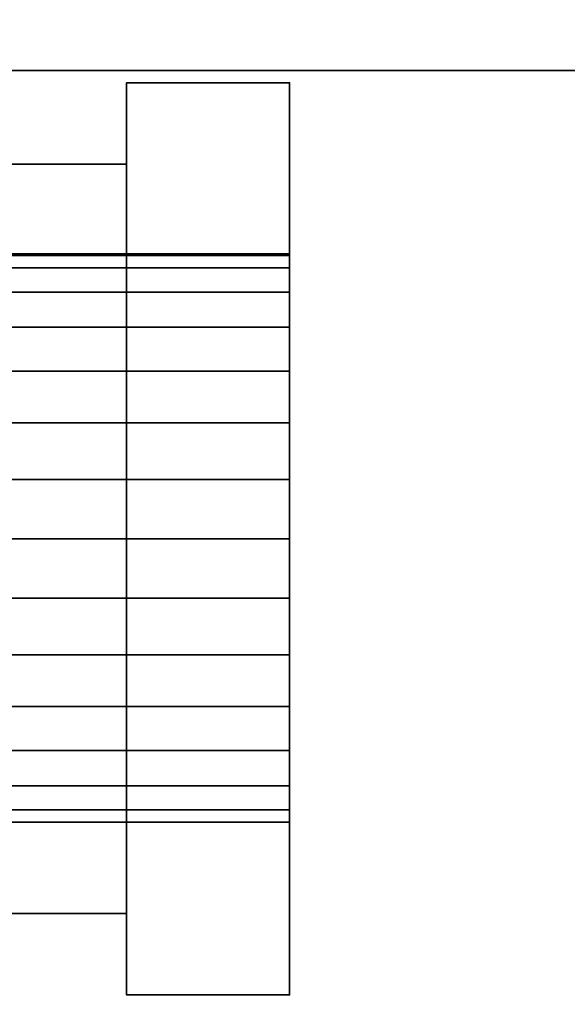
# Model space of a CAD drawing. Header units: millimetres. Extents: x -508 to 6708, y -115 to 193.
# Tile 592 of 656: x 1864.69 to 1871.41, y -21.47 to -9.38. Entities that reach past the tile are written whole.
import ezdxf

# ---------------------------------------------------------------- set-up
doc = ezdxf.new("R2010")
doc.units = ezdxf.units.MM
doc.layers.add('151', color=7, linetype='Continuous', true_color=0xffffff)

# ---------------------------------------------------------------- blocks, each defined once
blk = doc.blocks.new('UG_SURFACE_002')
at = {"layer": '151', "color": 252, "linetype": 'Continuous', "lineweight": 35}
for points in [[(2057.5, -10, 2215.25), (2057.5, 174.4, 2215.25), (942.5, 174.4, 2215.25), (942.5, -10, 2215.25)], [(1092.5, -10, 2065.25), (1092.5, 174.4, 2065.25), (1907.5, 174.4, 2065.25), (1907.5, -10, 2065.25)], [(2057.5, -10, 2215.25), (942.5, -10, 2215.25), (1092.5, -10, 2065.25), (1907.5, -10, 2065.25)]]:
    blk.add_3dface(points, dxfattribs=at)
blk = doc.blocks.new('UG_SURFACE_021')
at = {"layer": '151', "color": 252, "linetype": 'Continuous', "lineweight": 35}
for points in [[(1829.496, -19.899, 362.418), (1829.389, -20.401, 364), (1875.214, -30.142, 364)], [(1829.496, -19.899, 291.918), (1829.389, -20.401, 293.5), (1875.214, -30.142, 293.5)], [(1875.469, -29.848, 360.764), (1829.46, -20.069, 360.764), (1829.496, -19.899, 362.418)], [(1875.469, -29.848, 290.264), (1829.46, -20.069, 290.264), (1829.496, -19.899, 291.918)], [(1875.214, -30.142, 364), (1875.466, -29.85, 363.244), (1829.496, -19.899, 362.418)], [(1829.496, -19.899, 362.418), (1875.608, -29.7, 361.582), (1875.469, -29.848, 360.764)], [(1829.496, -19.899, 362.418), (1875.608, -29.7, 362.418), (1875.608, -29.7, 361.582)], [(1875.466, -29.85, 363.244), (1875.608, -29.7, 362.418), (1829.496, -19.899, 362.418)], [(1875.214, -30.142, 293.5), (1875.467, -29.85, 292.743), (1829.496, -19.899, 291.918)], [(1829.496, -19.899, 291.918), (1875.608, -29.7, 291.077), (1875.469, -29.848, 290.264)], [(1829.496, -19.899, 291.918), (1875.608, -29.7, 291.918), (1875.608, -29.7, 291.077)], [(1875.467, -29.85, 292.743), (1875.608, -29.7, 291.918), (1829.496, -19.899, 291.918)], [(1874.936, -30.508, 359.455), (1874.883, -30.574, 359.323), (1829.287, -20.882, 359.323), (1829.46, -20.069, 360.764)], [(1874.883, -30.574, 288.823), (1829.287, -20.882, 288.823), (1829.46, -20.069, 290.264), (1875.469, -29.848, 290.264)], [(1829.46, -20.069, 360.764), (1875.469, -29.848, 360.764), (1874.936, -30.508, 359.455)], [(1829.389, -20.401, 364), (1829.158, -21.49, 365.236), (1874.523, -31.133, 365.236), (1874.951, -30.518, 364.469)], [(1875.214, -30.142, 293.5), (1829.389, -20.401, 293.5), (1829.158, -21.49, 294.736), (1874.523, -31.133, 294.736)], [(1874.951, -30.518, 364.469), (1875.214, -30.142, 364), (1829.389, -20.401, 364)], [(1874.177, -31.799, 358.346), (1829.007, -22.198, 358.346), (1829.287, -20.882, 359.323), (1874.883, -30.574, 359.323)], [(1874.177, -31.799, 287.846), (1829.007, -22.198, 287.846), (1829.287, -20.882, 288.823), (1874.883, -30.574, 288.823)]]:
    blk.add_3dface(points, dxfattribs=at)
blk = doc.blocks.new('UG_SURFACE_022')
at = {"layer": '151', "color": 252, "linetype": 'Continuous', "lineweight": 35}
for points in [[(1829.496, -19.899, 1797.418), (1829.389, -20.401, 1799), (1875.214, -30.142, 1799)], [(1829.496, -19.899, 1726.918), (1829.389, -20.401, 1728.5), (1875.214, -30.142, 1728.5)], [(1875.469, -29.848, 1795.764), (1829.46, -20.069, 1795.764), (1829.496, -19.899, 1797.418)], [(1875.469, -29.848, 1725.264), (1829.46, -20.069, 1725.264), (1829.496, -19.899, 1726.918)], [(1875.214, -30.142, 1799), (1875.466, -29.85, 1798.244), (1829.496, -19.899, 1797.418)], [(1829.496, -19.899, 1797.418), (1875.608, -29.7, 1796.582), (1875.469, -29.848, 1795.764)], [(1829.496, -19.899, 1797.418), (1875.608, -29.7, 1797.418), (1875.608, -29.7, 1796.582)], [(1875.466, -29.85, 1798.244), (1875.608, -29.7, 1797.418), (1829.496, -19.899, 1797.418)], [(1875.214, -30.142, 1728.5), (1875.467, -29.85, 1727.743), (1829.496, -19.899, 1726.918)], [(1829.496, -19.899, 1726.918), (1875.608, -29.7, 1726.077), (1875.469, -29.848, 1725.264)], [(1829.496, -19.899, 1726.918), (1875.608, -29.7, 1726.918), (1875.608, -29.7, 1726.077)], [(1875.467, -29.85, 1727.743), (1875.608, -29.7, 1726.918), (1829.496, -19.899, 1726.918)], [(1874.936, -30.508, 1794.455), (1874.883, -30.574, 1794.323), (1829.287, -20.882, 1794.323), (1829.46, -20.069, 1795.764)], [(1874.883, -30.574, 1723.823), (1829.287, -20.882, 1723.823), (1829.46, -20.069, 1725.264), (1875.469, -29.848, 1725.264)], [(1829.46, -20.069, 1795.764), (1875.469, -29.848, 1795.764), (1874.936, -30.508, 1794.455)], [(1829.389, -20.401, 1799), (1829.158, -21.49, 1800.236), (1874.523, -31.133, 1800.236), (1874.951, -30.518, 1799.469)], [(1875.214, -30.142, 1728.5), (1829.389, -20.401, 1728.5), (1829.158, -21.49, 1729.736), (1874.523, -31.133, 1729.736)], [(1874.951, -30.518, 1799.469), (1875.214, -30.142, 1799), (1829.389, -20.401, 1799)], [(1874.177, -31.799, 1793.346), (1829.007, -22.198, 1793.346), (1829.287, -20.882, 1794.323), (1874.883, -30.574, 1794.323)], [(1874.177, -31.799, 1722.846), (1829.007, -22.198, 1722.846), (1829.287, -20.882, 1723.823), (1874.883, -30.574, 1723.823)]]:
    blk.add_3dface(points, dxfattribs=at)
blk = doc.blocks.new('UG_SURFACE_026')
at = {"layer": '151', "color": 252, "linetype": 'Continuous', "lineweight": 35}
for points in [[(1829.496, -19.899, 1547.418), (1829.389, -20.401, 1549), (1875.214, -30.142, 1549)], [(1829.496, -19.899, 1476.918), (1829.389, -20.401, 1478.5), (1875.214, -30.142, 1478.5)], [(1875.469, -29.848, 1545.764), (1829.46, -20.069, 1545.764), (1829.496, -19.899, 1547.418)], [(1875.469, -29.848, 1475.264), (1829.46, -20.069, 1475.264), (1829.496, -19.899, 1476.918)], [(1875.214, -30.142, 1549), (1875.466, -29.85, 1548.244), (1829.496, -19.899, 1547.418)], [(1829.496, -19.899, 1547.418), (1875.608, -29.7, 1546.582), (1875.469, -29.848, 1545.764)], [(1829.496, -19.899, 1547.418), (1875.608, -29.7, 1547.418), (1875.608, -29.7, 1546.582)], [(1875.466, -29.85, 1548.244), (1875.608, -29.7, 1547.418), (1829.496, -19.899, 1547.418)], [(1875.214, -30.142, 1478.5), (1875.467, -29.85, 1477.743), (1829.496, -19.899, 1476.918)], [(1829.496, -19.899, 1476.918), (1875.608, -29.7, 1476.077), (1875.469, -29.848, 1475.264)], [(1829.496, -19.899, 1476.918), (1875.608, -29.7, 1476.918), (1875.608, -29.7, 1476.077)], [(1875.467, -29.85, 1477.743), (1875.608, -29.7, 1476.918), (1829.496, -19.899, 1476.918)], [(1874.936, -30.508, 1544.455), (1874.883, -30.574, 1544.323), (1829.287, -20.882, 1544.323), (1829.46, -20.069, 1545.764)], [(1874.883, -30.574, 1473.823), (1829.287, -20.882, 1473.823), (1829.46, -20.069, 1475.264), (1875.469, -29.848, 1475.264)], [(1829.46, -20.069, 1545.764), (1875.469, -29.848, 1545.764), (1874.936, -30.508, 1544.455)], [(1829.389, -20.401, 1549), (1829.158, -21.49, 1550.236), (1874.523, -31.133, 1550.236), (1874.951, -30.518, 1549.469)], [(1875.214, -30.142, 1478.5), (1829.389, -20.401, 1478.5), (1829.158, -21.49, 1479.736), (1874.523, -31.133, 1479.736)], [(1874.951, -30.518, 1549.469), (1875.214, -30.142, 1549), (1829.389, -20.401, 1549)], [(1874.177, -31.799, 1543.346), (1829.007, -22.198, 1543.346), (1829.287, -20.882, 1544.323), (1874.883, -30.574, 1544.323)], [(1874.177, -31.799, 1472.846), (1829.007, -22.198, 1472.846), (1829.287, -20.882, 1473.823), (1874.883, -30.574, 1473.823)]]:
    blk.add_3dface(points, dxfattribs=at)
blk = doc.blocks.new('UG_SURFACE_141')
at = {"layer": '151', "color": 18, "linetype": 'Continuous', "lineweight": 35}
for points in [[(1858.5, -20.35, 29.1), (1866, -20.35, 29.1), (1866, -11.15, 29.1), (1858.5, -11.15, 29.1)], [(1858.5, -11.15, 29.1), (1866, -11.15, 29.1), (1866, -11.15, 20.3), (1858.5, -11.15, 20.3)], [(1858.5, -11.15, 20.3), (1866, -11.15, 20.3), (1866, -20.35, 20.3), (1858.5, -20.35, 20.3)], [(1858.5, -20.35, 20.3), (1858.5, -20.35, 29.1), (1858.5, -11.15, 29.1), (1858.5, -11.15, 20.3)], [(1866, -11.15, 20.3), (1866, -11.15, 29.1), (1866, -12.269, 25.066), (1866, -12.25, 24.7)], [(1866, -11.15, 29.1), (1866, -12.719, 26.45), (1866, -12.269, 25.066)], [(1866, -12.25, 24.7), (1866, -12.421, 23.618), (1866, -11.15, 20.3)], [(1866, -12.421, 23.618), (1866, -13.149, 22.358), (1866, -11.15, 20.3)], [(1866, -11.15, 29.1), (1866, -15.022, 28.124), (1866, -13.693, 27.532)], [(1866, -13.693, 27.532), (1866, -12.719, 26.45), (1866, -11.15, 29.1)], [(1866, -11.15, 20.3), (1866, -14.326, 21.503), (1866, -15.75, 21.2)], [(1866, -16.478, 28.124), (1866, -15.022, 28.124), (1866, -11.15, 29.1), (1866, -20.35, 29.1)], [(1866, -13.149, 22.358), (1866, -14.326, 21.503), (1866, -11.15, 20.3)], [(1866, -15.75, 21.2), (1866, -20.35, 20.3), (1866, -11.15, 20.3)], [(1861, -12.421, 23.618), (1861, -12.25, 24.7), (1861, -12.269, 25.066), (1861, -15.75, 24.7)], [(1866, -12.25, 24.7), (1866, -12.269, 25.066), (1861, -12.269, 25.066), (1861, -12.25, 24.7)], [(1861, -12.25, 24.7), (1861, -12.421, 23.618), (1866, -12.421, 23.618), (1866, -12.25, 24.7)], [(1861, -15.75, 24.7), (1861, -12.269, 25.066), (1861, -12.719, 26.45), (1861, -13.693, 27.532)], [(1866, -12.719, 26.45), (1861, -12.719, 26.45), (1861, -12.269, 25.066), (1866, -12.269, 25.066)], [(1861, -14.326, 21.503), (1861, -13.149, 22.358), (1861, -12.421, 23.618), (1861, -15.75, 24.7)], [(1866, -12.421, 23.618), (1861, -12.421, 23.618), (1861, -13.149, 22.358), (1866, -13.149, 22.358)], [(1866, -13.693, 27.532), (1861, -13.693, 27.532), (1861, -12.719, 26.45), (1866, -12.719, 26.45)], [(1866, -13.149, 22.358), (1861, -13.149, 22.358), (1861, -14.326, 21.503), (1866, -14.326, 21.503)], [(1861, -13.693, 27.532), (1861, -15.022, 28.124), (1861, -16.478, 28.124), (1861, -15.75, 24.7)], [(1866, -15.022, 28.124), (1861, -15.022, 28.124), (1861, -13.693, 27.532), (1866, -13.693, 27.532)], [(1861, -17.174, 21.503), (1861, -15.75, 21.2), (1861, -14.326, 21.503), (1861, -15.75, 24.7)], [(1866, -14.326, 21.503), (1861, -14.326, 21.503), (1861, -15.75, 21.2), (1866, -15.75, 21.2)], [(1866, -16.478, 28.124), (1861, -16.478, 28.124), (1861, -15.022, 28.124), (1866, -15.022, 28.124)], [(1861, -16.478, 28.124), (1861, -17.807, 27.532), (1861, -18.781, 26.45), (1861, -15.75, 24.7)], [(1861, -18.781, 26.45), (1861, -19.231, 25.066), (1861, -19.079, 23.618), (1861, -15.75, 24.7)], [(1861, -19.079, 23.618), (1861, -18.351, 22.358), (1861, -17.174, 21.503), (1861, -15.75, 24.7)], [(1866, -15.75, 21.2), (1861, -15.75, 21.2), (1861, -17.174, 21.503), (1866, -17.174, 21.503)], [(1866, -20.35, 20.3), (1866, -15.75, 21.2), (1866, -17.174, 21.503)], [(1866, -17.807, 27.532), (1861, -17.807, 27.532), (1861, -16.478, 28.124), (1866, -16.478, 28.124)], [(1866, -17.807, 27.532), (1866, -16.478, 28.124), (1866, -20.35, 29.1)], [(1866, -17.174, 21.503), (1861, -17.174, 21.503), (1861, -18.351, 22.358), (1866, -18.351, 22.358)], [(1866, -20.35, 20.3), (1866, -17.174, 21.503), (1866, -18.351, 22.358)], [(1866, -18.781, 26.45), (1861, -18.781, 26.45), (1861, -17.807, 27.532), (1866, -17.807, 27.532)], [(1866, -20.35, 29.1), (1866, -18.781, 26.45), (1866, -17.807, 27.532)], [(1866, -18.351, 22.358), (1861, -18.351, 22.358), (1861, -19.079, 23.618), (1866, -19.079, 23.618)], [(1866, -18.351, 22.358), (1866, -19.079, 23.618), (1866, -20.35, 20.3)], [(1866, -19.231, 25.066), (1861, -19.231, 25.066), (1861, -18.781, 26.45), (1866, -18.781, 26.45)], [(1866, -20.35, 29.1), (1866, -19.231, 25.066), (1866, -18.781, 26.45)], [(1866, -19.079, 23.618), (1861, -19.079, 23.618), (1861, -19.231, 25.066), (1866, -19.231, 25.066)], [(1866, -19.079, 23.618), (1866, -19.231, 25.066), (1866, -20.35, 29.1), (1866, -20.35, 20.3)], [(1858.5, -20.35, 20.3), (1866, -20.35, 20.3), (1866, -20.35, 29.1), (1858.5, -20.35, 29.1)]]:
    blk.add_3dface(points, dxfattribs=at)
blk = doc.blocks.new('UG_SURFACE_142')
at = {"layer": '151', "color": 18, "linetype": 'Continuous', "lineweight": 35}
for points in [[(1866, -10.15, 30.1), (1866, -10.15, 9.1), (1866, -12.269, 24.334), (1866, -12.25, 24.7)], [(1866, -10.15, 9.1), (1866, -12.719, 22.95), (1866, -12.269, 24.334)], [(1866, -12.25, 24.7), (1866, -12.421, 25.782), (1866, -10.15, 30.1)], [(1866, -12.421, 25.782), (1866, -13.149, 27.042), (1866, -10.15, 30.1)], [(1866, -10.15, 9.1), (1866, -15.022, 21.276), (1866, -13.693, 21.868)], [(1866, -13.693, 21.868), (1866, -12.719, 22.95), (1866, -10.15, 9.1)], [(1866, -16.478, 21.276), (1866, -15.022, 21.276), (1866, -10.15, 9.1), (1866, -21.35, 9.1)], [(1866, -13.149, 27.042), (1866, -14.326, 27.897), (1866, -10.15, 30.1)], [(1866, -14.326, 27.897), (1866, -15.75, 28.2), (1866, -21.35, 30.1), (1866, -10.15, 30.1)], [(1866, -10.15, 9.1), (1868, -10.15, 9.1), (1868, -21.35, 9.1), (1866, -21.35, 9.1)], [(1866, -10.15, 30.1), (1868, -10.15, 30.1), (1868, -10.15, 9.1), (1866, -10.15, 9.1)], [(1866, -21.35, 30.1), (1868, -21.35, 30.1), (1868, -10.15, 30.1), (1866, -10.15, 30.1)], [(1868, -10.15, 30.1), (1868, -12.421, 25.782), (1868, -12.25, 24.7)], [(1868, -12.25, 24.7), (1868, -12.269, 24.334), (1868, -10.15, 9.1), (1868, -10.15, 30.1)], [(1868, -10.15, 30.1), (1868, -13.149, 27.042), (1868, -12.421, 25.782)], [(1868, -10.15, 9.1), (1868, -12.719, 22.95), (1868, -13.693, 21.868)], [(1868, -10.15, 30.1), (1868, -14.326, 27.897), (1868, -13.149, 27.042)], [(1868, -12.269, 24.334), (1868, -12.719, 22.95), (1868, -10.15, 9.1)], [(1868, -15.75, 28.2), (1868, -14.326, 27.897), (1868, -10.15, 30.1), (1868, -21.35, 30.1)], [(1868, -21.35, 9.1), (1868, -10.15, 9.1), (1868, -15.022, 21.276), (1868, -16.478, 21.276)], [(1868, -13.693, 21.868), (1868, -15.022, 21.276), (1868, -10.15, 9.1)], [(1866, -12.25, 24.7), (1866, -12.269, 24.334), (1868, -12.269, 24.334), (1868, -12.25, 24.7)], [(1868, -12.25, 24.7), (1868, -12.421, 25.782), (1866, -12.421, 25.782), (1866, -12.25, 24.7)], [(1866, -12.719, 22.95), (1868, -12.719, 22.95), (1868, -12.269, 24.334), (1866, -12.269, 24.334)], [(1866, -12.421, 25.782), (1868, -12.421, 25.782), (1868, -13.149, 27.042), (1866, -13.149, 27.042)], [(1866, -13.693, 21.868), (1868, -13.693, 21.868), (1868, -12.719, 22.95), (1866, -12.719, 22.95)], [(1866, -13.149, 27.042), (1868, -13.149, 27.042), (1868, -14.326, 27.897), (1866, -14.326, 27.897)], [(1866, -15.022, 21.276), (1868, -15.022, 21.276), (1868, -13.693, 21.868), (1866, -13.693, 21.868)], [(1866, -14.326, 27.897), (1868, -14.326, 27.897), (1868, -15.75, 28.2), (1866, -15.75, 28.2)], [(1866, -16.478, 21.276), (1868, -16.478, 21.276), (1868, -15.022, 21.276), (1866, -15.022, 21.276)], [(1866, -15.75, 28.2), (1868, -15.75, 28.2), (1868, -17.174, 27.897), (1866, -17.174, 27.897)], [(1866, -21.35, 30.1), (1866, -15.75, 28.2), (1866, -17.174, 27.897)], [(1868, -17.174, 27.897), (1868, -15.75, 28.2), (1868, -21.35, 30.1)], [(1866, -17.807, 21.868), (1868, -17.807, 21.868), (1868, -16.478, 21.276), (1866, -16.478, 21.276)], [(1866, -17.807, 21.868), (1866, -16.478, 21.276), (1866, -21.35, 9.1)], [(1868, -21.35, 9.1), (1868, -16.478, 21.276), (1868, -17.807, 21.868)], [(1866, -17.174, 27.897), (1868, -17.174, 27.897), (1868, -18.351, 27.042), (1866, -18.351, 27.042)], [(1866, -17.174, 27.897), (1866, -18.351, 27.042), (1866, -21.35, 30.1)], [(1868, -21.35, 30.1), (1868, -18.351, 27.042), (1868, -17.174, 27.897)], [(1866, -18.781, 22.95), (1868, -18.781, 22.95), (1868, -17.807, 21.868), (1866, -17.807, 21.868)], [(1866, -21.35, 9.1), (1866, -18.781, 22.95), (1866, -17.807, 21.868)], [(1868, -17.807, 21.868), (1868, -18.781, 22.95), (1868, -21.35, 9.1)], [(1866, -18.351, 27.042), (1868, -18.351, 27.042), (1868, -19.079, 25.782), (1866, -19.079, 25.782)], [(1866, -21.35, 30.1), (1866, -18.351, 27.042), (1866, -19.079, 25.782)], [(1868, -19.079, 25.782), (1868, -18.351, 27.042), (1868, -21.35, 30.1)], [(1866, -19.231, 24.334), (1868, -19.231, 24.334), (1868, -18.781, 22.95), (1866, -18.781, 22.95)], [(1866, -21.35, 9.1), (1866, -19.231, 24.334), (1866, -18.781, 22.95)], [(1868, -18.781, 22.95), (1868, -19.231, 24.334), (1868, -21.35, 30.1), (1868, -21.35, 9.1)], [(1866, -19.079, 25.782), (1868, -19.079, 25.782), (1868, -19.231, 24.334), (1866, -19.231, 24.334)], [(1866, -19.079, 25.782), (1866, -19.231, 24.334), (1866, -21.35, 9.1), (1866, -21.35, 30.1)], [(1868, -21.35, 30.1), (1868, -19.231, 24.334), (1868, -19.079, 25.782)], [(1866, -21.35, 9.1), (1868, -21.35, 9.1), (1868, -21.35, 30.1), (1866, -21.35, 30.1)]]:
    blk.add_3dface(points, dxfattribs=at)
blk = doc.blocks.new('UG_SURFACE_148')
at = {"layer": '151', "color": 252, "linetype": 'Continuous', "lineweight": 35}
for points in [[(1082, -10, 2075.25), (1918, -10, 2075.25), (1916.5, -10, 2073.75), (1083.5, -10, 2073.75)], [(1082, -10, 2075.25), (1082, -21.92, 2075.25), (1918, -21.92, 2075.25), (1918, -10, 2075.25)], [(1083.5, -10, 2073.75), (1916.5, -10, 2073.75), (1916.5, -21.92, 2073.75), (1083.5, -21.92, 2073.75)]]:
    blk.add_3dface(points, dxfattribs=at)

msp = doc.modelspace()

# ---------------------------------------------------------------- linework, layer by layer
at = {"layer": '151', "color": 253, "linetype": 'Continuous', "lineweight": -3}
for p, q in [((942.5, -10, 2215.25), (2057.5, -10, 2215.25)), ((1918, -10, 2075.25), (1082, -10, 2075.25)), ((1916.5, -10, 2073.75), (1083.5, -10, 2073.75)), ((1907.5, -10, 2065.25), (1092.5, -10, 2065.25)), ((1868, -10.15, 9.1), (1866, -10.15, 9.1)), ((1866, -21.35, 9.1), (1866, -10.15, 9.1)), ((1866, -10.15, 30.1), (1866, -21.35, 30.1)), ((1868, -10.15, 30.1), (1866, -10.15, 30.1)), ((1866, -10.15, 9.1), (1866, -10.15, 30.1)), ((1868, -21.35, 9.1), (1868, -10.15, 9.1)), ((1868, -10.15, 30.1), (1868, -21.35, 30.1)), ((1868, -10.15, 9.1), (1868, -10.15, 30.1)), ((1866, -11.15, 29.1), (1858.5, -11.15, 29.1)), ((1866, -11.15, 20.3), (1858.5, -11.15, 20.3)), ((1866, -20.35, 29.1), (1866, -11.15, 29.1)), ((1866, -11.15, 20.3), (1866, -20.35, 20.3)), ((1866, -11.15, 29.1), (1866, -11.15, 20.3)), ((1866, -20.35, 29.1), (1858.5, -20.35, 29.1)), ((1866, -20.35, 20.3), (1858.5, -20.35, 20.3)), ((1866, -20.35, 20.3), (1866, -20.35, 29.1)), ((1868, -21.35, 9.1), (1866, -21.35, 9.1)), ((1868, -21.35, 30.1), (1866, -21.35, 30.1)), ((1866, -21.35, 30.1), (1866, -21.35, 9.1)), ((1868, -21.35, 30.1), (1868, -21.35, 9.1))]:
    msp.add_line(p, q, dxfattribs=at)
at = {"layer": '151', "color": 253, "linetype": 'Continuous', "lineweight": -3, "extrusion": (1, 0, 0)}
for centre in [(-15.75, 24.7, 1866), (-15.75, 24.7, 1866), (-15.75, 24.7, 1868)]:
    msp.add_circle(centre, 3.5, dxfattribs=at)

# ---------------------------------------------------------------- block references
at = {"layer": '151', "color": 253, "linetype": 'Continuous', "lineweight": -3}
for name in ['UG_SURFACE_002', 'UG_SURFACE_148', 'UG_SURFACE_142', 'UG_SURFACE_141', 'UG_SURFACE_021', 'UG_SURFACE_022', 'UG_SURFACE_026']:
    msp.add_blockref(name, (0, 0), dxfattribs=at)

doc.saveas('drawing.dxf')
